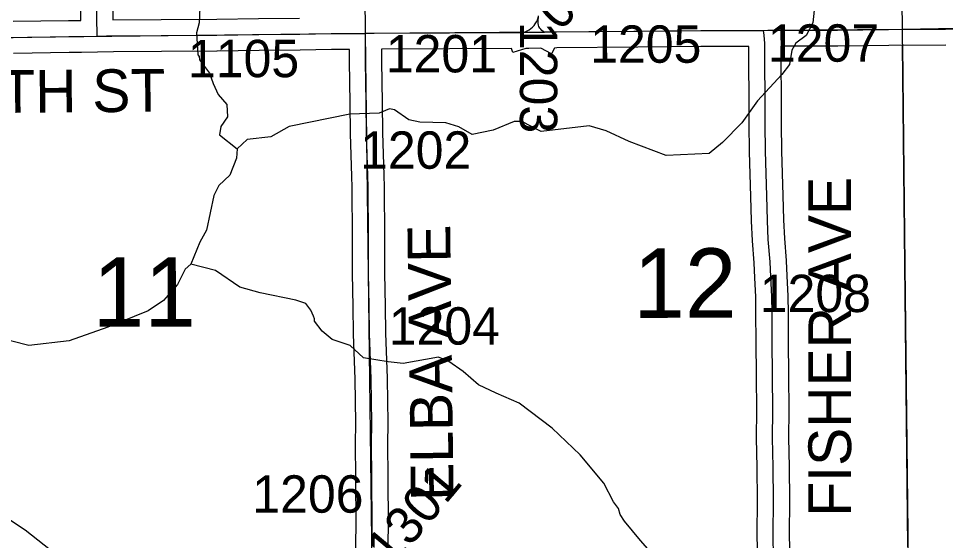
# Model space of a CAD drawing. Extents: x 23.6 to 68.7, y -63 to -29.
# Drawn here: x 36.905 to 38.641, y -35.655 to -34.678 of the extents above; entities that cross this region are included whole.
import ezdxf

# ---------------------------------------------------------------- set-up
doc = ezdxf.new("R2010")
doc.units = 0
for name, color, linetype in [('tdCoHydroRiver', 7, 'Continuous'), ('tdCoSecRdNmbr', 7, 'Continuous'), ('tdCoSecRdTxt', 7, 'Continuous'), ('tdCoSecRteBand', 7, 'Continuous'), ('tdCoSecRteCL', 7, 'Continuous'), ('tdCoSectLine', 7, 'Continuous'), ('tdCoSectLinePart', 7, 'Continuous'), ('tdCoSectNmbr', 7, 'Continuous'), ('tdCoSurfEarth', 7, 'Continuous'), ('tdCoSurfGravel', 7, 'Continuous'), ('tdCoTwpBndry', 7, 'Continuous'), ('tdCoTwpBndryShd', 7, 'Continuous')]:
    doc.layers.add(name, color=color, linetype=linetype)

msp = doc.modelspace()

# ---------------------------------------------------------------- linework, layer by layer
at = {"layer": 'tdCoHydroRiver'}
for points in [[(37.2462, -34.6272), (37.2435, -34.6857), (37.2389, -34.7046), (37.2409, -34.7457), (37.244, -34.7488), (37.2441, -34.7551), (37.2632, -34.7802), (37.2697, -34.7991), (37.2793, -34.8196), (37.2953, -34.8384), (37.297, -34.862), (37.2845, -34.8795), (37.2815, -34.8953), (37.3149, -34.9219)], [(38.3956, -34.6622), (38.3927, -34.6859), (38.3802, -34.7097), (38.3614, -34.724), (38.3536, -34.7367), (38.3491, -34.7636), (38.335, -34.7826), (38.2896, -34.8319), (38.26, -34.8732), (38.224, -34.9098), (38.1989, -34.9305), (38.1184, -34.9343), (38.0487, -34.9081), (38.006, -34.8879), (37.9743, -34.8787), (37.8844, -34.8889), (37.848, -34.8702), (37.8338, -34.8703), (37.7944, -34.8864), (37.7551, -34.8946), (37.7297, -34.8806), (37.7059, -34.8729), (37.657, -34.8718), (37.6364, -34.8672), (37.6095, -34.8485), (37.6, -34.847), (37.5811, -34.855), (37.5259, -34.857), (37.4124, -34.88), (37.3778, -34.8993), (37.3337, -34.9044), (37.3149, -34.9219)], [(37.3149, -34.9219), (37.3134, -34.9392), (37.3011, -34.9709), (37.2807, -34.99), (37.2714, -35.009), (37.2577, -35.0739), (37.2452, -35.0961), (37.2282, -35.1372)], [(37.2282, -35.1372), (37.2172, -35.1468), (37.2033, -35.1753), (37.1767, -35.2055), (37.1484, -35.2247), (37.0729, -35.2553), (37.0005, -35.2811), (36.9248, -35.2896), (36.8631, -35.2744), (36.8031, -35.2748), (36.759, -35.2768)], [(38.0976, -35.6859), (38.0705, -35.6545), (38.0402, -35.6185), (38.0322, -35.6059), (38.029, -35.5949), (38.0194, -35.5823), (38.0018, -35.5477), (37.9572, -35.4944), (37.9047, -35.4443), (37.8427, -35.3975), (37.8, -35.3789), (37.7667, -35.3634), (37.7381, -35.3383), (37.7111, -35.3196), (37.6921, -35.3119), (37.6259, -35.3235), (37.5975, -35.3205), (37.5516, -35.313), (37.5262, -35.2895), (37.493, -35.2787), (37.4739, -35.2631), (37.4595, -35.2443), (37.4595, -35.2396), (37.4579, -35.2348), (37.4531, -35.2238), (37.4435, -35.2113), (37.4245, -35.2051), (37.3581, -35.1914), (37.3201, -35.1807), (37.2741, -35.1495), (37.2282, -35.1372)], [(37.517, -36.1073), (37.4758, -36.0871), (37.4235, -36.0701), (37.3775, -36.0342), (37.3186, -35.9731), (37.2963, -35.9465), (37.2406, -35.8932), (37.2152, -35.8745), (37.0086, -35.7009), (36.9769, -35.6823), (36.9181, -35.6354), (36.8562, -35.5948), (36.8164, -35.5525), (36.8098, -35.5131), (36.7778, -35.4566), (36.7695, -35.4172), (36.7628, -35.3667), (36.7689, -35.3335), (36.7702, -35.3019), (36.7591, -35.2941), (36.759, -35.2768)]]:
    msp.add_lwpolyline(points, dxfattribs=at)
at = {"layer": 'tdCoSecRteBand'}
for points in [[(36.8952, -34.6829), (36.9993, -34.6815), (37.0223, -34.6811), (37.0217, -34.6401)], [(37.0817, -34.6392), (37.0822, -34.6802)], [(37.0822, -34.6802), (37.1725, -34.6792), (37.1725, -34.6792), (37.1726, -34.6792), (37.2767, -34.6786), (37.3551, -34.6778), (37.4317, -34.6768)], [(37.5369, -35.6729), (37.5376, -35.6123), (37.5371, -35.55), (37.537, -35.536), (37.5364, -35.4748), (37.5364, -35.4745), (37.5364, -35.4742), (37.5368, -35.4346), (37.5361, -35.353), (37.5327, -35.2686), (37.5327, -35.2682), (37.5327, -35.2678), (37.5319, -35.2168), (37.5309, -35.1549), (37.5309, -35.1547), (37.5309, -35.1545), (37.5309, -35.0769), (37.5302, -35.0049), (37.53, -34.9931), (37.5297, -34.9732), (37.5272, -34.893), (37.5272, -34.8928), (37.5272, -34.8926), (37.5262, -34.8364), (37.5262, -34.8363), (37.5262, -34.8362), (37.5253, -34.7578), (37.5253, -34.7576), (37.5253, -34.7574), (37.5253, -34.7355), (37.4914, -34.7356), (37.4328, -34.7368), (37.4327, -34.7368), (37.4326, -34.7368), (37.3559, -34.7378), (37.3558, -34.7378), (37.3558, -34.7378), (37.2773, -34.7386), (37.2772, -34.7386), (37.2771, -34.7386), (37.1731, -34.7392), (37.083, -34.7402), (37.083, -34.7403), (37.0531, -34.7406), (37.0231, -34.7411), (37.0003, -34.7415), (37.0002, -34.7415), (37.0002, -34.7415), (36.8958, -34.7429)], [(38.2893, -35.6689), (38.2889, -35.6446), (38.2889, -35.6443), (38.2889, -35.6441), (38.2891, -35.5793), (38.2887, -35.5181), (38.2877, -35.4628), (38.2877, -35.4623), (38.2877, -35.4619), (38.2883, -35.4119), (38.2875, -35.3458), (38.2875, -35.3458), (38.2875, -35.3457), (38.2869, -35.2828), (38.2869, -35.2828), (38.2869, -35.2827), (38.2865, -35.2293), (38.2865, -35.2293), (38.2865, -35.2293), (38.2864, -35.1989), (38.2846, -35.1628), (38.2831, -35.135), (38.2797, -35.094), (38.2797, -35.0934), (38.2797, -35.0929), (38.2781, -35.0572), (38.2781, -35.057), (38.2781, -35.0567), (38.2767, -35.0108), (38.2741, -34.9271), (38.2741, -34.9267), (38.2741, -34.9263), (38.2739, -34.8754), (38.2739, -34.8754), (38.2739, -34.8754), (38.2737, -34.814), (38.2731, -34.7738), (38.2731, -34.7736), (38.2731, -34.7733), (38.2731, -34.7299), (38.2675, -34.7299), (38.2674, -34.7299), (38.2674, -34.7299), (38.1833, -34.7301), (38.0652, -34.7313), (37.9136, -34.7328), (37.9091, -34.7329), (37.9037, -34.7435), (37.8836, -34.7332), (37.861, -34.7336), (37.8553, -34.7336), (37.831, -34.7414), (37.8286, -34.7339), (37.7128, -34.7344), (37.5853, -34.7353), (37.5853, -34.7354), (37.5853, -34.7354), (37.5853, -34.7572), (37.5862, -34.8354), (37.5872, -34.8913), (37.5897, -34.9715), (37.5897, -34.9718), (37.5897, -34.972), (37.59, -34.9921), (37.5902, -35.0041), (37.5902, -35.0041), (37.5902, -35.0042), (37.5909, -35.0765), (37.5909, -35.0766), (37.5909, -35.0768), (37.5909, -35.1542), (37.5919, -35.2159), (37.5919, -35.2159), (37.5919, -35.2159), (37.5926, -35.2666), (37.5961, -35.351), (37.5961, -35.3515), (37.5961, -35.352), (37.5968, -35.4343), (37.5968, -35.4347), (37.5968, -35.435), (37.5964, -35.4746), (37.597, -35.5354), (37.5971, -35.5495), (37.5971, -35.5495), (37.5971, -35.5495), (37.5976, -35.6122), (37.5976, -35.6125), (37.5976, -35.6128), (37.5969, -35.672)], [(38.6418, -34.7273), (38.5352, -34.7281), (38.4397, -34.7293), (38.4396, -34.7293), (38.4395, -34.7293), (38.3653, -34.7295), (38.3331, -34.7296), (38.3331, -34.7731), (38.3337, -34.8133), (38.3337, -34.8135), (38.3337, -34.8137), (38.3339, -34.8752), (38.3341, -34.9257), (38.3367, -35.009), (38.3367, -35.009), (38.3367, -35.009), (38.338, -35.0547), (38.3396, -35.0897), (38.3429, -35.1306), (38.3429, -35.1309), (38.343, -35.1313), (38.3445, -35.1595), (38.3445, -35.1596), (38.3445, -35.1598), (38.3463, -35.1966), (38.3463, -35.1973), (38.3464, -35.1979), (38.3465, -35.2289), (38.3469, -35.2823), (38.3475, -35.3451), (38.3483, -35.4116), (38.3483, -35.4119), (38.3483, -35.4123), (38.3477, -35.4622), (38.3487, -35.5172), (38.3487, -35.5173), (38.3487, -35.5175), (38.3491, -35.5791), (38.3491, -35.5792), (38.3491, -35.5793), (38.3489, -35.644), (38.3493, -35.6686)]]:
    msp.add_lwpolyline(points, dxfattribs=at)
at = {"layer": 'tdCoSecRteCL'}
msp.add_line((37.8505, -34.7037), (37.8906, -34.7032), dxfattribs=at)
for points in [[(37.0526, -34.7106), (37.0517, -34.6396), (37.0502, -34.5646), (37.0495, -34.5037), (37.0489, -34.4095), (37.0487, -34.3565), (37.0476, -34.3), (37.0476, -34.2228), (37.0474, -34.1707), (37.0469, -34.1051), (37.0463, -34.0215), (37.0458, -33.9687), (37.0456, -33.9236), (37.045, -33.8638), (37.045, -33.7989), (37.045, -33.7496), (37.0446, -33.7351)], [(37.8505, -34.7037), (37.8543, -34.7025), (37.8581, -34.7008), (37.8616, -34.6988), (37.8649, -34.6965), (37.868, -34.6938), (37.8708, -34.6908), (37.8732, -34.6876), (37.8753, -34.6841), (37.8771, -34.6804), (37.8784, -34.6766), (37.8794, -34.6726)], [(37.8906, -34.7032), (37.8879, -34.7018), (37.8855, -34.7), (37.8833, -34.6979), (37.8815, -34.6955), (37.8801, -34.6929), (37.8791, -34.69), (37.8785, -34.6871), (37.8784, -34.6841), (37.8794, -34.6726)], [(38.3008, -34.6998), (38.3652, -34.6995), (38.4394, -34.6993), (38.5349, -34.6981), (38.6416, -34.6973), (38.6893, -34.6963), (38.7568, -34.6946), (38.8633, -34.6916), (38.9247, -34.6906), (39.0399, -34.6879), (39.1372, -34.6861), (39.2398, -34.6849), (39.3668, -34.6819), (39.4974, -34.6802), (39.5154, -34.6804)], [(37.8906, -34.7032), (37.9132, -34.7028), (38.0649, -34.7013), (38.1831, -34.7001), (38.2673, -34.6999), (38.3008, -34.6998)], [(38.3196, -35.6988), (38.3195, -35.6868), (38.3189, -35.6441), (38.3191, -35.5792), (38.3187, -35.5177), (38.3177, -35.4623), (38.3183, -35.4119), (38.3175, -35.3455), (38.3169, -35.2825), (38.3165, -35.2291), (38.3164, -35.1981), (38.3146, -35.1612), (38.313, -35.133), (38.3096, -35.0916), (38.3081, -35.0558), (38.3067, -35.0099), (38.3041, -34.9262), (38.3039, -34.8753), (38.3037, -34.8138), (38.3031, -34.7733), (38.3031, -34.7246), (38.3021, -34.709), (38.3008, -34.6998)], [(36.5659, -34.7182), (36.6101, -34.7167), (36.7094, -34.7153), (36.8108, -34.7133), (36.8954, -34.7129), (36.9998, -34.7115), (37.0526, -34.7106)], [(37.0526, -34.7106), (37.0704, -34.7103), (37.1728, -34.7092), (37.277, -34.7086), (37.3555, -34.7078), (37.4322, -34.7068), (37.491, -34.7056), (37.5553, -34.7055)], [(37.5553, -34.7055), (37.5713, -34.7054), (37.7126, -34.7044), (37.8398, -34.7038), (37.8505, -34.7037)], [(37.5674, -35.7022), (37.5668, -35.6763), (37.5676, -35.6124), (37.5671, -35.5498), (37.567, -35.5357), (37.5664, -35.4746), (37.5668, -35.4346), (37.5661, -35.3522), (37.5627, -35.2674), (37.5619, -35.2164), (37.5609, -35.1545), (37.5609, -35.0768), (37.5602, -35.0045), (37.56, -34.9926), (37.5597, -34.9725), (37.5572, -34.8921), (37.5562, -34.8358), (37.5553, -34.7574), (37.5553, -34.7055)]]:
    msp.add_lwpolyline(points, dxfattribs=at)
at = {"layer": 'tdCoSectLine'}
for points in [[(38.5483, -33.7216), (38.5605, -34.6979)], [(37.546, -33.7329), (37.5549, -34.7054)], [(38.5605, -34.6979), (39.515, -34.6803)], [(37.5549, -34.7054), (38.5605, -34.6979)], [(38.5605, -34.6979), (38.5712, -35.6968)], [(36.5526, -34.7171), (37.5549, -34.7054)], [(37.5549, -34.7054), (37.5671, -35.7032)]]:
    msp.add_lwpolyline(points, dxfattribs=at)
at = {"layer": 'tdCoSectLinePart'}
msp.add_lwpolyline([(38.5608, -34.7279), (38.5709, -35.6669)], dxfattribs=at)
at = {"layer": 'tdCoSurfEarth'}
msp.add_lwpolyline([(37.567, -35.5357), (37.5664, -35.4746), (37.5668, -35.4346), (37.5661, -35.3522), (37.5627, -35.2674), (37.5619, -35.2164), (37.5609, -35.1545), (37.5609, -35.0768), (37.5602, -35.0045), (37.56, -34.9926)], dxfattribs=at)
at = {"layer": 'tdCoSurfGravel'}
for points in [[(37.0526, -34.7106), (37.0517, -34.6396), (37.0502, -34.5646), (37.0495, -34.5037), (37.0489, -34.4095), (37.0487, -34.3565), (37.0476, -34.3), (37.0476, -34.2228), (37.0474, -34.1707), (37.0469, -34.1051), (37.0463, -34.0215), (37.0458, -33.9687), (37.0456, -33.9236), (37.045, -33.8638), (37.045, -33.7989), (37.045, -33.7496), (37.0446, -33.7351)], [(37.8505, -34.7037), (37.8543, -34.7025), (37.8581, -34.7008), (37.8616, -34.6988), (37.8649, -34.6965), (37.868, -34.6938), (37.8708, -34.6908), (37.8732, -34.6876), (37.8753, -34.6841), (37.8771, -34.6804), (37.8784, -34.6766), (37.8794, -34.6726)], [(37.8505, -34.7037), (37.8906, -34.7032), (37.9132, -34.7028), (38.0649, -34.7013), (38.1831, -34.7001), (38.2673, -34.6999), (38.3008, -34.6998), (38.3652, -34.6995), (38.4394, -34.6993), (38.5349, -34.6981), (38.6416, -34.6973), (38.6893, -34.6963), (38.7568, -34.6946), (38.8633, -34.6916), (38.9247, -34.6906), (39.0399, -34.6879), (39.1372, -34.6861), (39.2398, -34.6849), (39.3668, -34.6819), (39.4974, -34.6802), (39.5154, -34.6804)], [(37.8906, -34.7032), (37.8879, -34.7018), (37.8855, -34.7), (37.8833, -34.6979), (37.8815, -34.6955), (37.8801, -34.6929), (37.8791, -34.69), (37.8785, -34.6871), (37.8784, -34.6841), (37.8794, -34.6726)], [(38.3195, -35.6868), (38.3189, -35.6441), (38.3191, -35.5792), (38.3187, -35.5177), (38.3177, -35.4623), (38.3183, -35.4119), (38.3175, -35.3455), (38.3169, -35.2825), (38.3165, -35.2291), (38.3164, -35.1981), (38.3146, -35.1612), (38.313, -35.133), (38.3096, -35.0916), (38.3081, -35.0558), (38.3067, -35.0099), (38.3041, -34.9262), (38.3039, -34.8753), (38.3037, -34.8138), (38.3031, -34.7733), (38.3031, -34.7246), (38.3021, -34.709), (38.3008, -34.6998)], [(36.8954, -34.7129), (36.9998, -34.7115), (37.0526, -34.7106), (37.0704, -34.7103), (37.1728, -34.7092), (37.277, -34.7086), (37.3555, -34.7078), (37.4322, -34.7068), (37.491, -34.7056), (37.5553, -34.7055), (37.5713, -34.7054), (37.7126, -34.7044), (37.8398, -34.7038), (37.8505, -34.7037)], [(37.56, -34.9926), (37.5597, -34.9725), (37.5572, -34.8921), (37.5562, -34.8358), (37.5553, -34.7574), (37.5553, -34.7055)], [(37.5684, -35.745), (37.5678, -35.7209), (37.5674, -35.7022), (37.5668, -35.6763), (37.5676, -35.6124), (37.5671, -35.5498), (37.567, -35.5357)]]:
    msp.add_lwpolyline(points, dxfattribs=at)
at = {"layer": 'tdCoTwpBndry'}
msp.add_lwpolyline([(38.5709, -35.6668), (38.5608, -34.7279)], dxfattribs=at)
at = {"layer": 'tdCoTwpBndryShd'}
msp.add_lwpolyline([(38.5483, -33.7216), (38.5605, -34.6979), (38.5712, -35.6968), (38.5821, -36.696), (38.5961, -37.695), (38.608, -38.6971), (38.6195, -39.6934), (38.629, -40.6849), (38.6311, -41.6817)], dxfattribs=at)

# ---------------------------------------------------------------- texts
at = {"layer": 'tdCoSecRdNmbr'}
for s, rotation, p in [('0108', 45.0285, (37.9188, -34.7034)), ('1203', 270.0276, (37.8443, -34.6841)), ('1205', 0.0298, (37.976, -34.7606)), ('1207', 0.03, (38.3089, -34.7586)), ('1105', 0.0292, (37.2228, -34.7876)), ('1201', 0.0295, (37.5933, -34.7786)), ('1202', 0.0294, (37.5451, -34.959)), ('1208', 0.03, (38.2936, -35.2273)), ('1204', 0.0295, (37.5988, -35.2882)), ('1206', 0.0293, (37.3432, -35.6028)), ('1301', 50.0281, (37.6047, -35.7081))]:
    msp.add_text(s, height=0.07, rotation=rotation, dxfattribs=at).set_placement(p)
at = {"layer": 'tdCoSecRdTxt'}
for s, rotation, p in [('110TH ST', 0.4615, (36.6931, -34.8559)), ('FISHER AVE', 90, (38.4647, -35.6102)), ('ELBA AVE', 90.7304, (37.7203, -35.5803))]:
    msp.add_text(s, height=0.08, rotation=rotation, dxfattribs=at).set_placement(p)
at = {"layer": 'tdCoSectNmbr'}
for s, rotation, p in [('12', 0.0298, (38.0567, -35.238)), ('11', 0.029, (37.0443, -35.2545))]:
    msp.add_text(s, height=0.13, rotation=rotation, dxfattribs=at).set_placement(p)

doc.saveas('drawing.dxf')
